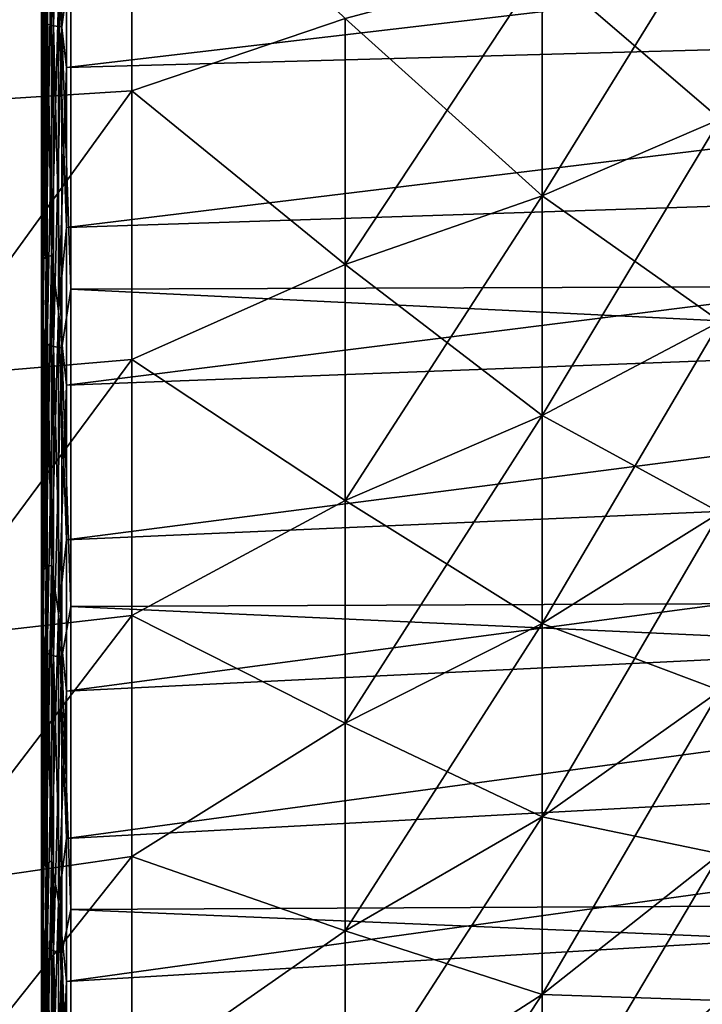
# Model space of a CAD drawing. Header units: millimetres. Extents: x -128 to 173, y -40 to 30.
# Tile 325 of 353: x 130.15 to 134.86, y -12.15 to -5.36. Entities that reach past the tile are written whole.
import ezdxf

# ---------------------------------------------------------------- set-up
doc = ezdxf.new("R2010")
doc.units = ezdxf.units.MM
doc.header["$LTSCALE"] = 56.728605
for name, color, linetype in [('253', 7, 'CONTINUOUS'), ('254', 7, 'CONTINUOUS'), ('256', 7, 'CONTINUOUS'), ('258', 7, 'CONTINUOUS'), ('273', 7, 'CONTINUOUS'), ('35', 7, 'CONTINUOUS'), ('37', 7, 'CONTINUOUS')]:
    doc.layers.add(name, color=color, linetype=linetype)

msp = doc.modelspace()

# ---------------------------------------------------------------- linework, layer by layer
at = {"layer": '253', "color": 7, "linetype": 'CONTINUOUS'}
for points in [[(130.3, -7.0424, -21.4686), (130.3, -4.8189, -22.0743), (130.3, -7.1571, -21.6457), (130.3, -7.0424, -21.4686)], [(130.3, -7.1571, -21.6457), (130.3, -4.8189, -22.0743), (130.3, -4.9122, -22.2628), (130.3, -7.1571, -21.6457)], [(130.3, -4.8191, 22.0742), (130.3, -7.0426, 21.4685), (130.3, -7.1565, 21.6459), (130.3, -4.8191, 22.0742)], [(130.3, -4.9115, 22.2629), (130.3, -4.8191, 22.0742), (130.3, -7.1565, 21.6459), (130.3, -4.9115, 22.2629)], [(130.3, -9.1927, -20.6395), (130.3, -7.0424, -21.4686), (130.3, -9.3275, -20.8028), (130.3, -9.1927, -20.6395)], [(130.3, -9.3275, -20.8028), (130.3, -7.0424, -21.4686), (130.3, -7.1571, -21.6457), (130.3, -9.3275, -20.8028)], [(130.3, -7.0426, 21.4685), (130.3, -9.1929, 20.6394), (130.3, -9.3269, 20.8031), (130.3, -7.0426, 21.4685)], [(130.3, -7.1565, 21.6459), (130.3, -7.0426, 21.4685), (130.3, -9.3269, 20.8031), (130.3, -7.1565, 21.6459)], [(130.3, -11.2473, -19.5957), (130.3, -9.1927, -20.6395), (130.3, -11.4006, -19.743), (130.3, -11.2473, -19.5957)], [(130.3, -11.4006, -19.743), (130.3, -9.1927, -20.6395), (130.3, -9.3275, -20.8028), (130.3, -11.4006, -19.743)], [(130.3, -9.1929, 20.6394), (130.3, -11.2475, 19.5956), (130.3, -11.3999, 19.7434), (130.3, -9.1929, 20.6394)], [(130.3, -9.3269, 20.8031), (130.3, -9.1929, 20.6394), (130.3, -11.3999, 19.7434), (130.3, -9.3269, 20.8031)], [(130.3, -13.1849, -18.3481), (130.3, -11.2473, -19.5957), (130.3, -13.3547, -18.4773), (130.3, -13.1849, -18.3481)], [(130.3, -13.3547, -18.4773), (130.3, -11.2473, -19.5957), (130.3, -11.4006, -19.743), (130.3, -13.3547, -18.4773)], [(130.3, -11.2475, 19.5956), (130.3, -13.1851, 18.348), (130.3, -13.3541, 18.4778), (130.3, -11.2475, 19.5956)], [(130.3, -11.3999, 19.7434), (130.3, -11.2475, 19.5956), (130.3, -13.3541, 18.4778), (130.3, -11.3999, 19.7434)]]:
    msp.add_3dface(points, dxfattribs=at)
at = {"layer": '254', "color": 7, "linetype": 'CONTINUOUS'}
for points in [[(171.8356, -4.8521, -22.1114), (171.8356, -7.0805, -21.5017), (130.5017, -4.9554, -22.458), (171.8356, -4.8521, -22.1114)], [(171.8356, -7.0805, 21.5017), (171.8356, -4.8521, 22.1114), (130.5017, -4.9554, 22.458), (171.8356, -7.0805, 21.5017)], [(130.5017, -4.9554, -22.458), (171.8356, -7.0805, -21.5017), (130.5017, -7.2201, -21.8355), (130.5017, -4.9554, -22.458)], [(130.5017, -7.2201, 21.8355), (171.8356, -7.0805, 21.5017), (130.5017, -4.9554, 22.458), (130.5017, -7.2201, 21.8355)], [(171.8356, -7.0805, -21.5017), (171.8356, -9.2352, -20.668), (130.5017, -7.2201, -21.8355), (171.8356, -7.0805, -21.5017)], [(171.8356, -9.2352, 20.668), (171.8356, -7.0805, 21.5017), (130.5017, -7.2201, 21.8355), (171.8356, -9.2352, 20.668)], [(130.5017, -7.2201, -21.8355), (171.8356, -9.2352, -20.668), (130.5017, -9.4095, -20.9853), (130.5017, -7.2201, -21.8355)], [(130.5017, -9.4095, 20.9853), (171.8356, -9.2352, 20.668), (130.5017, -7.2201, 21.8355), (130.5017, -9.4095, 20.9853)], [(171.8356, -9.2352, -20.668), (171.8356, -11.2938, -19.6191), (130.5017, -9.4095, -20.9853), (171.8356, -9.2352, -20.668)], [(171.8356, -11.2938, 19.6191), (171.8356, -9.2352, 20.668), (130.5017, -9.4095, 20.9853), (171.8356, -11.2938, 19.6191)], [(130.5017, -9.4095, -20.9853), (171.8356, -11.2938, -19.6191), (130.5017, -11.5007, -19.9161), (130.5017, -9.4095, -20.9853)], [(130.5017, -11.5007, 19.9161), (171.8356, -11.2938, 19.6191), (130.5017, -9.4095, 20.9853), (130.5017, -11.5007, 19.9161)], [(171.8356, -11.2938, -19.6191), (171.8356, -13.2346, -18.3658), (130.5017, -11.5007, -19.9161), (171.8356, -11.2938, -19.6191)], [(171.8356, -13.2346, 18.3658), (171.8356, -11.2938, 19.6191), (130.5017, -11.5007, 19.9161), (171.8356, -13.2346, 18.3658)], [(130.5017, -11.5007, -19.9161), (171.8356, -13.2346, -18.3658), (130.5017, -13.472, -18.6393), (130.5017, -11.5007, -19.9161)], [(130.5017, -13.472, 18.6393), (171.8356, -13.2346, 18.3658), (130.5017, -11.5007, 19.9161), (130.5017, -13.472, 18.6393)]]:
    msp.add_3dface(points, dxfattribs=at)
at = {"layer": '256', "color": 7, "linetype": 'CONTINUOUS'}
for points in [[(142.1846, -5.3708, -20.0429), (142.1846, -4.314, -20.2966), (130.4722, -5.6914, -21.6609), (142.1846, -5.3708, -20.0429)], [(130.4722, -5.6914, -21.6609), (142.1846, -4.314, -20.2966), (130.4722, -4.5712, -21.9246), (130.4722, -5.6914, -21.6609)], [(142.1846, -4.314, 20.2966), (142.1846, -5.3708, 20.0429), (130.4722, -5.6914, 21.6609), (142.1846, -4.314, 20.2966)], [(130.4722, -4.5712, 21.9246), (142.1846, -4.314, 20.2966), (130.4722, -5.6914, 21.6609), (130.4722, -4.5712, 21.9246)], [(142.1846, -6.4119, -19.7345), (142.1846, -5.3708, -20.0429), (130.4722, -6.7965, -21.3399), (142.1846, -6.4119, -19.7345)], [(130.4722, -6.7965, -21.3399), (142.1846, -5.3708, -20.0429), (130.4722, -5.6914, -21.6609), (130.4722, -6.7965, -21.3399)], [(142.1846, -5.3708, 20.0429), (142.1846, -6.4119, 19.7345), (130.4722, -6.7965, 21.3399), (142.1846, -5.3708, 20.0429)], [(130.4722, -5.6914, 21.6609), (142.1846, -5.3708, 20.0429), (130.4722, -6.7965, 21.3399), (130.4722, -5.6914, 21.6609)], [(142.1846, -7.4361, -19.3718), (142.1846, -6.4119, -19.7345), (130.4722, -7.8836, -20.9626), (142.1846, -7.4361, -19.3718)], [(130.4722, -7.8836, -20.9626), (142.1846, -6.4119, -19.7345), (130.4722, -6.7965, -21.3399), (130.4722, -7.8836, -20.9626)], [(142.1846, -6.4119, 19.7345), (142.1846, -7.4361, 19.3718), (130.4722, -7.8836, 20.9626), (142.1846, -6.4119, 19.7345)], [(130.4722, -6.7965, 21.3399), (142.1846, -6.4119, 19.7345), (130.4722, -7.8836, 20.9626), (130.4722, -6.7965, 21.3399)], [(142.1846, -8.4401, -18.9559), (142.1846, -7.4361, -19.3718), (130.4722, -8.95, -20.53), (142.1846, -8.4401, -18.9559)], [(130.4722, -8.95, -20.53), (142.1846, -7.4361, -19.3718), (130.4722, -7.8836, -20.9626), (130.4722, -8.95, -20.53)], [(142.1846, -7.4361, 19.3718), (142.1846, -8.4401, 18.9559), (130.4722, -8.95, 20.53), (142.1846, -7.4361, 19.3718)], [(130.4722, -7.8836, 20.9626), (142.1846, -7.4361, 19.3718), (130.4722, -8.95, 20.53), (130.4722, -7.8836, 20.9626)], [(142.1846, -9.4201, -18.4885), (142.1846, -8.4401, -18.9559), (130.4722, -9.9927, -20.0432), (142.1846, -9.4201, -18.4885)], [(130.4722, -9.9927, -20.0432), (142.1846, -8.4401, -18.9559), (130.4722, -8.95, -20.53), (130.4722, -9.9927, -20.0432)], [(142.1846, -8.4401, 18.9559), (142.1846, -9.4201, 18.4885), (130.4722, -9.9927, 20.0432), (142.1846, -8.4401, 18.9559)], [(130.4722, -8.95, 20.53), (142.1846, -8.4401, 18.9559), (130.4722, -9.9927, 20.0432), (130.4722, -8.95, 20.53)], [(142.1846, -10.375, -17.97), (142.1846, -9.4201, -18.4885), (130.4722, -11.0091, -19.5035), (142.1846, -10.375, -17.97)], [(130.4722, -11.0091, -19.5035), (142.1846, -9.4201, -18.4885), (130.4722, -9.9927, -20.0432), (130.4722, -11.0091, -19.5035)], [(142.1846, -9.4201, 18.4885), (142.1846, -10.375, 17.97), (130.4722, -11.0091, 19.5035), (142.1846, -9.4201, 18.4885)], [(130.4722, -9.9927, 20.0432), (142.1846, -9.4201, 18.4885), (130.4722, -11.0091, 19.5035), (130.4722, -9.9927, 20.0432)], [(142.1846, -11.3015, -17.4023), (142.1846, -10.375, -17.97), (130.4722, -11.9963, -18.9122), (142.1846, -11.3015, -17.4023)], [(130.4722, -11.9963, -18.9122), (142.1846, -10.375, -17.97), (130.4722, -11.0091, -19.5035), (130.4722, -11.9963, -18.9122)], [(142.1846, -10.375, 17.97), (142.1846, -11.3015, 17.4023), (130.4722, -11.9963, 18.9122), (142.1846, -10.375, 17.97)], [(130.4722, -11.0091, 19.5035), (142.1846, -10.375, 17.97), (130.4722, -11.9963, 18.9122), (130.4722, -11.0091, 19.5035)], [(142.1846, -12.1963, -16.7873), (142.1846, -11.3015, -17.4023), (130.4722, -12.9519, -18.2711), (142.1846, -12.1963, -16.7873)], [(130.4722, -12.9519, -18.2711), (142.1846, -11.3015, -17.4023), (130.4722, -11.9963, -18.9122), (130.4722, -12.9519, -18.2711)], [(142.1846, -11.3015, 17.4023), (142.1846, -12.1963, 16.7873), (130.4722, -12.9519, 18.2711), (142.1846, -11.3015, 17.4023)], [(130.4722, -11.9963, 18.9122), (142.1846, -11.3015, 17.4023), (130.4722, -12.9519, 18.2711), (130.4722, -11.9963, 18.9122)]]:
    msp.add_3dface(points, dxfattribs=at)
at = {"layer": '258', "color": 7, "linetype": 'CONTINUOUS'}
for points in [[(130.3, -4.9122, -22.2628), (130.3098, -3.1252, -22.6456), (130.3098, -5.3807, -22.2179), (130.3, -4.9122, -22.2628)], [(130.3, -4.9115, 22.2629), (130.3098, -5.3807, 22.2179), (130.3098, -3.1252, 22.6456), (130.3, -4.9115, 22.2629)], [(130.3098, -5.3807, 22.2179), (130.3385, -3.1329, 22.7011), (130.3098, -3.1252, 22.6456), (130.3098, -5.3807, 22.2179)], [(130.3385, -3.1329, -22.7011), (130.3385, -5.3939, -22.2724), (130.3098, -3.1252, -22.6456), (130.3385, -3.1329, -22.7011)], [(130.3098, -3.1252, -22.6456), (130.3385, -5.3939, -22.2724), (130.3098, -5.3807, -22.2179), (130.3098, -3.1252, -22.6456)], [(130.3385, -5.3939, 22.2724), (130.3385, -3.1329, 22.7011), (130.3098, -5.3807, 22.2179), (130.3385, -5.3939, 22.2724)], [(130.3385, -5.3939, 22.2724), (130.3832, -3.1389, 22.7451), (130.3385, -3.1329, 22.7011), (130.3385, -5.3939, 22.2724)], [(130.3832, -3.1389, -22.7451), (130.3832, -5.4044, -22.3155), (130.3385, -3.1329, -22.7011), (130.3832, -3.1389, -22.7451)], [(130.3385, -3.1329, -22.7011), (130.3832, -5.4044, -22.3155), (130.3385, -5.3939, -22.2724), (130.3385, -3.1329, -22.7011)], [(130.3832, -5.4044, 22.3155), (130.3832, -3.1389, 22.7451), (130.3385, -5.3939, 22.2724), (130.3832, -5.4044, 22.3155)], [(130.3832, -5.4044, 22.3155), (130.4395, -3.1428, 22.773), (130.3832, -3.1389, 22.7451), (130.3832, -5.4044, 22.3155)], [(130.4395, -3.1428, -22.773), (130.4395, -5.411, -22.343), (130.3832, -3.1389, -22.7451), (130.4395, -3.1428, -22.773)], [(130.3832, -3.1389, -22.7451), (130.4395, -5.411, -22.343), (130.3832, -5.4044, -22.3155), (130.3832, -3.1389, -22.7451)], [(130.4395, -5.411, 22.343), (130.4395, -3.1428, 22.773), (130.3832, -5.4044, 22.3155), (130.4395, -5.411, 22.343)], [(130.4395, -5.411, 22.343), (130.5017, -4.9554, 22.458), (130.4395, -3.1428, 22.773), (130.4395, -5.411, 22.343)], [(130.4395, -3.1428, -22.773), (130.5017, -4.9554, -22.458), (130.4395, -5.411, -22.343), (130.4395, -3.1428, -22.773)], [(130.3, -4.9115, 22.2629), (130.3, -7.1565, 21.6459), (130.3098, -5.3807, 22.2179), (130.3, -4.9115, 22.2629)], [(130.3, -7.1571, -21.6457), (130.3, -4.9122, -22.2628), (130.3098, -5.3807, -22.2179), (130.3, -7.1571, -21.6457)], [(130.5017, -7.2201, 21.8355), (130.5017, -4.9554, 22.458), (130.4395, -5.411, 22.343), (130.5017, -7.2201, 21.8355)], [(130.5017, -4.9554, -22.458), (130.5017, -7.2201, -21.8355), (130.4395, -5.411, -22.343), (130.5017, -4.9554, -22.458)], [(130.3, -7.1571, -21.6457), (130.3098, -5.3807, -22.2179), (130.3098, -7.582, -21.5662), (130.3, -7.1571, -21.6457)], [(130.3, -7.1565, 21.6459), (130.3098, -7.582, 21.5662), (130.3098, -5.3807, 22.2179), (130.3, -7.1565, 21.6459)], [(130.3098, -7.582, 21.5662), (130.3385, -5.3939, 22.2724), (130.3098, -5.3807, 22.2179), (130.3098, -7.582, 21.5662)], [(130.3385, -5.3939, -22.2724), (130.3385, -7.6006, -21.6191), (130.3098, -5.3807, -22.2179), (130.3385, -5.3939, -22.2724)], [(130.3098, -5.3807, -22.2179), (130.3385, -7.6006, -21.6191), (130.3098, -7.582, -21.5662), (130.3098, -5.3807, -22.2179)], [(130.3385, -7.6006, 21.6191), (130.3385, -5.3939, 22.2724), (130.3098, -7.582, 21.5662), (130.3385, -7.6006, 21.6191)], [(130.3385, -7.6006, 21.6191), (130.3832, -5.4044, 22.3155), (130.3385, -5.3939, 22.2724), (130.3385, -7.6006, 21.6191)], [(130.3832, -5.4044, -22.3155), (130.3832, -7.6153, -21.661), (130.3385, -5.3939, -22.2724), (130.3832, -5.4044, -22.3155)], [(130.3385, -5.3939, -22.2724), (130.3832, -7.6153, -21.661), (130.3385, -7.6006, -21.6191), (130.3385, -5.3939, -22.2724)], [(130.3832, -7.6153, 21.661), (130.3832, -5.4044, 22.3155), (130.3385, -7.6006, 21.6191), (130.3832, -7.6153, 21.661)], [(130.3832, -7.6153, 21.661), (130.4395, -5.411, 22.343), (130.3832, -5.4044, 22.3155), (130.3832, -7.6153, 21.661)], [(130.4395, -5.411, -22.343), (130.4395, -7.6247, -21.6876), (130.3832, -5.4044, -22.3155), (130.4395, -5.411, -22.343)], [(130.3832, -5.4044, -22.3155), (130.4395, -7.6247, -21.6876), (130.3832, -7.6153, -21.661), (130.3832, -5.4044, -22.3155)], [(130.4395, -7.6247, 21.6876), (130.4395, -5.411, 22.343), (130.3832, -7.6153, 21.661), (130.4395, -7.6247, 21.6876)], [(130.4395, -7.6247, 21.6876), (130.5017, -7.2201, 21.8355), (130.4395, -5.411, 22.343), (130.4395, -7.6247, 21.6876)], [(130.4395, -5.411, -22.343), (130.5017, -7.2201, -21.8355), (130.4395, -7.6247, -21.6876), (130.4395, -5.411, -22.343)], [(130.3, -7.1565, 21.6459), (130.3, -9.3269, 20.8031), (130.3098, -7.582, 21.5662), (130.3, -7.1565, 21.6459)], [(130.3, -9.3275, -20.8028), (130.3, -7.1571, -21.6457), (130.3098, -7.582, -21.5662), (130.3, -9.3275, -20.8028)], [(130.5017, -9.4095, 20.9853), (130.5017, -7.2201, 21.8355), (130.4395, -7.6247, 21.6876), (130.5017, -9.4095, 20.9853)], [(130.5017, -7.2201, -21.8355), (130.5017, -9.4095, -20.9853), (130.4395, -7.6247, -21.6876), (130.5017, -7.2201, -21.8355)], [(130.3, -9.3275, -20.8028), (130.3098, -7.582, -21.5662), (130.3098, -9.7068, -20.697), (130.3, -9.3275, -20.8028)], [(130.3, -9.3269, 20.8031), (130.3098, -9.7068, 20.697), (130.3098, -7.582, 21.5662), (130.3, -9.3269, 20.8031)], [(130.3098, -9.7068, 20.697), (130.3385, -7.6006, 21.6191), (130.3098, -7.582, 21.5662), (130.3098, -9.7068, 20.697)], [(130.3385, -7.6006, -21.6191), (130.3385, -9.7306, -20.7478), (130.3098, -7.582, -21.5662), (130.3385, -7.6006, -21.6191)], [(130.3098, -7.582, -21.5662), (130.3385, -9.7306, -20.7478), (130.3098, -9.7068, -20.697), (130.3098, -7.582, -21.5662)], [(130.3385, -9.7306, 20.7478), (130.3385, -7.6006, 21.6191), (130.3098, -9.7068, 20.697), (130.3385, -9.7306, 20.7478)], [(130.3385, -9.7306, 20.7478), (130.3832, -7.6153, 21.661), (130.3385, -7.6006, 21.6191), (130.3385, -9.7306, 20.7478)], [(130.3832, -7.6153, -21.661), (130.3832, -9.7495, -20.7879), (130.3385, -7.6006, -21.6191), (130.3832, -7.6153, -21.661)], [(130.3385, -7.6006, -21.6191), (130.3832, -9.7495, -20.7879), (130.3385, -9.7306, -20.7478), (130.3385, -7.6006, -21.6191)], [(130.3832, -9.7495, 20.7879), (130.3832, -7.6153, 21.661), (130.3385, -9.7306, 20.7478), (130.3832, -9.7495, 20.7879)], [(130.3832, -9.7495, 20.7879), (130.4395, -7.6247, 21.6876), (130.3832, -7.6153, 21.661), (130.3832, -9.7495, 20.7879)], [(130.4395, -7.6247, -21.6876), (130.4395, -9.7615, -20.8135), (130.3832, -7.6153, -21.661), (130.4395, -7.6247, -21.6876)], [(130.3832, -7.6153, -21.661), (130.4395, -9.7615, -20.8135), (130.3832, -9.7495, -20.7879), (130.3832, -7.6153, -21.661)], [(130.4395, -9.7615, 20.8135), (130.4395, -7.6247, 21.6876), (130.3832, -9.7495, 20.7879), (130.4395, -9.7615, 20.8135)], [(130.4395, -9.7615, 20.8135), (130.5017, -9.4095, 20.9853), (130.4395, -7.6247, 21.6876), (130.4395, -9.7615, 20.8135)], [(130.4395, -7.6247, -21.6876), (130.5017, -9.4095, -20.9853), (130.4395, -9.7615, -20.8135), (130.4395, -7.6247, -21.6876)], [(130.3, -9.3269, 20.8031), (130.3, -11.3999, 19.7434), (130.3098, -9.7068, 20.697), (130.3, -9.3269, 20.8031)], [(130.3, -11.4006, -19.743), (130.3, -9.3275, -20.8028), (130.3098, -9.7068, -20.697), (130.3, -11.4006, -19.743)], [(130.5017, -11.5007, 19.9161), (130.5017, -9.4095, 20.9853), (130.4395, -9.7615, 20.8135), (130.5017, -11.5007, 19.9161)], [(130.5017, -9.4095, -20.9853), (130.5017, -11.5007, -19.9161), (130.4395, -9.7615, -20.8135), (130.5017, -9.4095, -20.9853)], [(130.3, -11.4006, -19.743), (130.3098, -9.7068, -20.697), (130.3098, -11.7337, -19.6191), (130.3, -11.4006, -19.743)], [(130.3, -11.3999, 19.7434), (130.3098, -11.7337, 19.6191), (130.3098, -9.7068, 20.697), (130.3, -11.3999, 19.7434)], [(130.3098, -11.7337, 19.6191), (130.3385, -9.7306, 20.7478), (130.3098, -9.7068, 20.697), (130.3098, -11.7337, 19.6191)], [(130.3385, -9.7306, -20.7478), (130.3385, -11.7625, -19.6672), (130.3098, -9.7068, -20.697), (130.3385, -9.7306, -20.7478)], [(130.3098, -9.7068, -20.697), (130.3385, -11.7625, -19.6672), (130.3098, -11.7337, -19.6191), (130.3098, -9.7068, -20.697)], [(130.3385, -11.7625, 19.6672), (130.3385, -9.7306, 20.7478), (130.3098, -11.7337, 19.6191), (130.3385, -11.7625, 19.6672)], [(130.3385, -11.7625, 19.6672), (130.3832, -9.7495, 20.7879), (130.3385, -9.7306, 20.7478), (130.3385, -11.7625, 19.6672)], [(130.3832, -9.7495, -20.7879), (130.3832, -11.7853, -19.7053), (130.3385, -9.7306, -20.7478), (130.3832, -9.7495, -20.7879)], [(130.3385, -9.7306, -20.7478), (130.3832, -11.7853, -19.7053), (130.3385, -11.7625, -19.6672), (130.3385, -9.7306, -20.7478)], [(130.3832, -11.7853, 19.7053), (130.3832, -9.7495, 20.7879), (130.3385, -11.7625, 19.6672), (130.3832, -11.7853, 19.7053)], [(130.3832, -11.7853, 19.7053), (130.4395, -9.7615, 20.8135), (130.3832, -9.7495, 20.7879), (130.3832, -11.7853, 19.7053)], [(130.4395, -9.7615, -20.8135), (130.4395, -11.7998, -19.7295), (130.3832, -9.7495, -20.7879), (130.4395, -9.7615, -20.8135)], [(130.3832, -9.7495, -20.7879), (130.4395, -11.7998, -19.7295), (130.3832, -11.7853, -19.7053), (130.3832, -9.7495, -20.7879)], [(130.4395, -11.7998, 19.7295), (130.4395, -9.7615, 20.8135), (130.3832, -11.7853, 19.7053), (130.4395, -11.7998, 19.7295)], [(130.4395, -11.7998, 19.7295), (130.5017, -11.5007, 19.9161), (130.4395, -9.7615, 20.8135), (130.4395, -11.7998, 19.7295)], [(130.4395, -9.7615, -20.8135), (130.5017, -11.5007, -19.9161), (130.4395, -11.7998, -19.7295), (130.4395, -9.7615, -20.8135)], [(130.3, -11.3999, 19.7434), (130.3, -13.3541, 18.4778), (130.3098, -11.7337, 19.6191), (130.3, -11.3999, 19.7434)], [(130.3, -13.3547, -18.4773), (130.3, -11.4006, -19.743), (130.3098, -11.7337, -19.6191), (130.3, -13.3547, -18.4773)], [(130.5017, -13.472, 18.6393), (130.5017, -11.5007, 19.9161), (130.4395, -11.7998, 19.7295), (130.5017, -13.472, 18.6393)], [(130.5017, -11.5007, -19.9161), (130.5017, -13.472, -18.6393), (130.4395, -11.7998, -19.7295), (130.5017, -11.5007, -19.9161)], [(130.3, -13.3547, -18.4773), (130.3098, -11.7337, -19.6191), (130.3098, -13.6423, -18.3433), (130.3, -13.3547, -18.4773)], [(130.3, -13.3541, 18.4778), (130.3098, -13.6423, 18.3433), (130.3098, -11.7337, 19.6191), (130.3, -13.3541, 18.4778)], [(130.3098, -13.6423, 18.3433), (130.3385, -11.7625, 19.6672), (130.3098, -11.7337, 19.6191), (130.3098, -13.6423, 18.3433)], [(130.3385, -11.7625, -19.6672), (130.3385, -13.6758, -18.3883), (130.3098, -11.7337, -19.6191), (130.3385, -11.7625, -19.6672)], [(130.3098, -11.7337, -19.6191), (130.3385, -13.6758, -18.3883), (130.3098, -13.6423, -18.3433), (130.3098, -11.7337, -19.6191)], [(130.3385, -13.6758, 18.3883), (130.3385, -11.7625, 19.6672), (130.3098, -13.6423, 18.3433), (130.3385, -13.6758, 18.3883)], [(130.3385, -13.6758, 18.3883), (130.3832, -11.7853, 19.7053), (130.3385, -11.7625, 19.6672), (130.3385, -13.6758, 18.3883)], [(130.3832, -11.7853, -19.7053), (130.3832, -13.7023, -18.4239), (130.3385, -11.7625, -19.6672), (130.3832, -11.7853, -19.7053)], [(130.3385, -11.7625, -19.6672), (130.3832, -13.7023, -18.4239), (130.3385, -13.6758, -18.3883), (130.3385, -11.7625, -19.6672)], [(130.3832, -13.7023, 18.4239), (130.3832, -11.7853, 19.7053), (130.3385, -13.6758, 18.3883), (130.3832, -13.7023, 18.4239)], [(130.3832, -13.7023, 18.4239), (130.4395, -11.7998, 19.7295), (130.3832, -11.7853, 19.7053), (130.3832, -13.7023, 18.4239)], [(130.4395, -11.7998, -19.7295), (130.4395, -13.7191, -18.4465), (130.3832, -11.7853, -19.7053), (130.4395, -11.7998, -19.7295)], [(130.3832, -11.7853, -19.7053), (130.4395, -13.7191, -18.4465), (130.3832, -13.7023, -18.4239), (130.3832, -11.7853, -19.7053)], [(130.4395, -13.7191, 18.4465), (130.4395, -11.7998, 19.7295), (130.3832, -13.7023, 18.4239), (130.4395, -13.7191, 18.4465)], [(130.4395, -13.7191, 18.4465), (130.5017, -13.472, 18.6393), (130.4395, -11.7998, 19.7295), (130.4395, -13.7191, 18.4465)], [(130.4395, -11.7998, -19.7295), (130.5017, -13.472, -18.6393), (130.4395, -13.7191, -18.4465), (130.4395, -11.7998, -19.7295)]]:
    msp.add_3dface(points, dxfattribs=at)
at = {"layer": '273', "color": 7, "linetype": 'CONTINUOUS'}
for points in [[(130.4722, -4.5712, 21.9246), (130.4722, -5.6914, 21.6609), (130.4175, -5.2186, 21.7959), (130.4722, -4.5712, 21.9246)], [(130.4722, -5.6914, -21.6609), (130.4722, -4.5712, -21.9246), (130.4175, -5.2186, -21.7959), (130.4722, -5.6914, -21.6609)], [(130.3, -4.8191, 22.0742), (130.3081, -4.7995, 22.0207), (130.3081, -7.0173, 21.4174), (130.3, -4.8191, 22.0742)], [(130.3, -4.8189, -22.0743), (130.3081, -7.0173, -21.4174), (130.3081, -4.7995, -22.0207), (130.3, -4.8189, -22.0743)], [(130.3, -4.8189, -22.0743), (130.3, -7.0424, -21.4686), (130.3081, -7.0173, -21.4174), (130.3, -4.8189, -22.0743)], [(130.3, -7.0426, 21.4685), (130.3, -4.8191, 22.0742), (130.3081, -7.0173, 21.4174), (130.3, -7.0426, 21.4685)], [(130.3319, -7.0011, -21.368), (130.3319, -4.7885, -21.97), (130.3081, -7.0173, -21.4174), (130.3319, -7.0011, -21.368)], [(130.3081, -7.0173, -21.4174), (130.3319, -4.7885, -21.97), (130.3081, -4.7995, -22.0207), (130.3081, -7.0173, -21.4174)], [(130.3319, -4.7885, 21.97), (130.3319, -7.0011, 21.368), (130.3081, -4.7995, 22.0207), (130.3319, -4.7885, 21.97)], [(130.3081, -4.7995, 22.0207), (130.3319, -7.0011, 21.368), (130.3081, -7.0173, 21.4174), (130.3081, -4.7995, 22.0207)], [(130.3694, -6.9877, -21.3271), (130.3694, -4.7793, -21.9279), (130.3319, -7.0011, -21.368), (130.3694, -6.9877, -21.3271)], [(130.3319, -7.0011, -21.368), (130.3694, -4.7793, -21.9279), (130.3319, -4.7885, -21.97), (130.3319, -7.0011, -21.368)], [(130.3694, -4.7793, 21.9279), (130.3694, -6.9877, 21.3271), (130.3319, -4.7885, 21.97), (130.3694, -4.7793, 21.9279)], [(130.3319, -4.7885, 21.97), (130.3694, -6.9877, 21.3271), (130.3319, -7.0011, 21.368), (130.3319, -4.7885, 21.97)], [(130.3694, -6.9877, -21.3271), (130.4175, -5.2186, -21.7959), (130.3694, -4.7793, -21.9279), (130.3694, -6.9877, -21.3271)], [(130.3694, -4.7793, 21.9279), (130.4175, -5.2186, 21.7959), (130.3694, -6.9877, 21.3271), (130.3694, -4.7793, 21.9279)], [(130.4175, -7.3753, -21.1636), (130.4175, -5.2186, -21.7959), (130.3694, -6.9877, -21.3271), (130.4175, -7.3753, -21.1636)], [(130.4175, -5.2186, 21.7959), (130.4175, -7.3753, 21.1636), (130.3694, -6.9877, 21.3271), (130.4175, -5.2186, 21.7959)], [(130.4722, -5.6914, 21.6609), (130.4722, -6.7965, 21.3399), (130.4175, -5.2186, 21.7959), (130.4722, -5.6914, 21.6609)], [(130.4175, -5.2186, 21.7959), (130.4722, -6.7965, 21.3399), (130.4175, -7.3753, 21.1636), (130.4175, -5.2186, 21.7959)], [(130.4175, -7.3753, -21.1636), (130.4722, -5.6914, -21.6609), (130.4175, -5.2186, -21.7959), (130.4175, -7.3753, -21.1636)], [(130.4722, -6.7965, -21.3399), (130.4722, -5.6914, -21.6609), (130.4175, -7.3753, -21.1636), (130.4722, -6.7965, -21.3399)], [(130.4722, -6.7965, 21.3399), (130.4722, -7.8836, 20.9626), (130.4175, -7.3753, 21.1636), (130.4722, -6.7965, 21.3399)], [(130.4722, -7.8836, -20.9626), (130.4722, -6.7965, -21.3399), (130.4175, -7.3753, -21.1636), (130.4722, -7.8836, -20.9626)], [(130.3694, -9.1235, -20.5045), (130.3694, -6.9877, -21.3271), (130.3319, -9.141, -20.5439), (130.3694, -9.1235, -20.5045)], [(130.3319, -9.141, -20.5439), (130.3694, -6.9877, -21.3271), (130.3319, -7.0011, -21.368), (130.3319, -9.141, -20.5439)], [(130.3694, -6.9877, 21.3271), (130.3694, -9.1235, 20.5045), (130.3319, -7.0011, 21.368), (130.3694, -6.9877, 21.3271)], [(130.3694, -9.1235, -20.5045), (130.4175, -7.3753, -21.1636), (130.3694, -6.9877, -21.3271), (130.3694, -9.1235, -20.5045)], [(130.3694, -6.9877, 21.3271), (130.4175, -7.3753, 21.1636), (130.3694, -9.1235, 20.5045), (130.3694, -6.9877, 21.3271)], [(130.3, -7.0426, 21.4685), (130.3081, -7.0173, 21.4174), (130.3081, -9.1621, 20.5913), (130.3, -7.0426, 21.4685)], [(130.3, -7.0424, -21.4686), (130.3081, -9.1621, -20.5913), (130.3081, -7.0173, -21.4174), (130.3, -7.0424, -21.4686)], [(130.3, -7.0424, -21.4686), (130.3, -9.1927, -20.6395), (130.3081, -9.1621, -20.5913), (130.3, -7.0424, -21.4686)], [(130.3, -9.1929, 20.6394), (130.3, -7.0426, 21.4685), (130.3081, -9.1621, 20.5913), (130.3, -9.1929, 20.6394)], [(130.3319, -9.141, -20.5439), (130.3319, -7.0011, -21.368), (130.3081, -9.1621, -20.5913), (130.3319, -9.141, -20.5439)], [(130.3081, -9.1621, -20.5913), (130.3319, -7.0011, -21.368), (130.3081, -7.0173, -21.4174), (130.3081, -9.1621, -20.5913)], [(130.3319, -7.0011, 21.368), (130.3319, -9.141, 20.5439), (130.3081, -7.0173, 21.4174), (130.3319, -7.0011, 21.368)], [(130.3081, -7.0173, 21.4174), (130.3319, -9.141, 20.5439), (130.3081, -9.1621, 20.5913), (130.3081, -7.0173, 21.4174)], [(130.3319, -7.0011, 21.368), (130.3694, -9.1235, 20.5045), (130.3319, -9.141, 20.5439), (130.3319, -7.0011, 21.368)], [(130.4175, -9.4578, -20.3186), (130.4175, -7.3753, -21.1636), (130.3694, -9.1235, -20.5045), (130.4175, -9.4578, -20.3186)], [(130.4175, -7.3753, 21.1636), (130.4175, -9.4578, 20.3186), (130.3694, -9.1235, 20.5045), (130.4175, -7.3753, 21.1636)], [(130.4722, -7.8836, 20.9626), (130.4722, -8.95, 20.53), (130.4175, -7.3753, 21.1636), (130.4722, -7.8836, 20.9626)], [(130.4175, -7.3753, 21.1636), (130.4722, -8.95, 20.53), (130.4175, -9.4578, 20.3186), (130.4175, -7.3753, 21.1636)], [(130.4175, -9.4578, -20.3186), (130.4722, -7.8836, -20.9626), (130.4175, -7.3753, -21.1636), (130.4175, -9.4578, -20.3186)], [(130.4722, -8.95, -20.53), (130.4722, -7.8836, -20.9626), (130.4175, -9.4578, -20.3186), (130.4722, -8.95, -20.53)], [(130.4722, -8.95, 20.53), (130.4722, -9.9927, 20.0432), (130.4175, -9.4578, 20.3186), (130.4722, -8.95, 20.53)], [(130.4722, -9.9927, -20.0432), (130.4722, -8.95, -20.53), (130.4175, -9.4578, -20.3186), (130.4722, -9.9927, -20.0432)], [(130.3, -9.1929, 20.6394), (130.3081, -9.1621, 20.5913), (130.3081, -11.2116, 19.5511), (130.3, -9.1929, 20.6394)], [(130.3, -9.1927, -20.6395), (130.3081, -11.2116, -19.5511), (130.3081, -9.1621, -20.5913), (130.3, -9.1927, -20.6395)], [(130.3319, -11.1857, -19.5061), (130.3319, -9.141, -20.5439), (130.3081, -11.2116, -19.5511), (130.3319, -11.1857, -19.5061)], [(130.3081, -11.2116, -19.5511), (130.3319, -9.141, -20.5439), (130.3081, -9.1621, -20.5913), (130.3081, -11.2116, -19.5511)], [(130.3319, -9.141, 20.5439), (130.3319, -11.1857, 19.5061), (130.3081, -9.1621, 20.5913), (130.3319, -9.141, 20.5439)], [(130.3081, -9.1621, 20.5913), (130.3319, -11.1857, 19.5061), (130.3081, -11.2116, 19.5511), (130.3081, -9.1621, 20.5913)], [(130.3694, -11.1643, -19.4687), (130.3694, -9.1235, -20.5045), (130.3319, -11.1857, -19.5061), (130.3694, -11.1643, -19.4687)], [(130.3319, -11.1857, -19.5061), (130.3694, -9.1235, -20.5045), (130.3319, -9.141, -20.5439), (130.3319, -11.1857, -19.5061)], [(130.3694, -9.1235, 20.5045), (130.3694, -11.1643, 19.4687), (130.3319, -9.141, 20.5439), (130.3694, -9.1235, 20.5045)], [(130.3319, -9.141, 20.5439), (130.3694, -11.1643, 19.4687), (130.3319, -11.1857, 19.5061), (130.3319, -9.141, 20.5439)], [(130.3694, -11.1643, -19.4687), (130.4175, -9.4578, -20.3186), (130.3694, -9.1235, -20.5045), (130.3694, -11.1643, -19.4687)], [(130.3694, -9.1235, 20.5045), (130.4175, -9.4578, 20.3186), (130.3694, -11.1643, 19.4687), (130.3694, -9.1235, 20.5045)], [(130.3, -9.1927, -20.6395), (130.3, -11.2473, -19.5957), (130.3081, -11.2116, -19.5511), (130.3, -9.1927, -20.6395)], [(130.3, -11.2475, 19.5956), (130.3, -9.1929, 20.6394), (130.3081, -11.2116, 19.5511), (130.3, -11.2475, 19.5956)], [(130.4175, -11.4452, -19.2692), (130.4175, -9.4578, -20.3186), (130.3694, -11.1643, -19.4687), (130.4175, -11.4452, -19.2692)], [(130.4175, -9.4578, 20.3186), (130.4175, -11.4452, 19.2692), (130.3694, -11.1643, 19.4687), (130.4175, -9.4578, 20.3186)], [(130.4722, -9.9927, 20.0432), (130.4722, -11.0091, 19.5035), (130.4175, -9.4578, 20.3186), (130.4722, -9.9927, 20.0432)], [(130.4175, -9.4578, 20.3186), (130.4722, -11.0091, 19.5035), (130.4175, -11.4452, 19.2692), (130.4175, -9.4578, 20.3186)], [(130.4175, -11.4452, -19.2692), (130.4722, -9.9927, -20.0432), (130.4175, -9.4578, -20.3186), (130.4175, -11.4452, -19.2692)], [(130.4722, -11.0091, -19.5035), (130.4722, -9.9927, -20.0432), (130.4175, -11.4452, -19.2692), (130.4722, -11.0091, -19.5035)], [(130.4722, -11.0091, 19.5035), (130.4722, -11.9963, 18.9122), (130.4175, -11.4452, 19.2692), (130.4722, -11.0091, 19.5035)], [(130.4722, -11.9963, -18.9122), (130.4722, -11.0091, -19.5035), (130.4175, -11.4452, -19.2692), (130.4722, -11.9963, -18.9122)], [(130.3319, -13.1142, -18.2654), (130.3319, -11.1857, -19.5061), (130.3081, -13.1445, -18.3076), (130.3319, -13.1142, -18.2654)], [(130.3081, -13.1445, -18.3076), (130.3319, -11.1857, -19.5061), (130.3081, -11.2116, -19.5511), (130.3081, -13.1445, -18.3076)], [(130.3319, -11.1857, 19.5061), (130.3319, -13.1142, 18.2654), (130.3081, -11.2116, 19.5511), (130.3319, -11.1857, 19.5061)], [(130.3694, -13.0891, -18.2304), (130.3694, -11.1643, -19.4687), (130.3319, -13.1142, -18.2654), (130.3694, -13.0891, -18.2304)], [(130.3319, -13.1142, -18.2654), (130.3694, -11.1643, -19.4687), (130.3319, -11.1857, -19.5061), (130.3319, -13.1142, -18.2654)], [(130.3694, -11.1643, 19.4687), (130.3694, -13.0891, 18.2304), (130.3319, -11.1857, 19.5061), (130.3694, -11.1643, 19.4687)], [(130.3319, -11.1857, 19.5061), (130.3694, -13.0891, 18.2304), (130.3319, -13.1142, 18.2654), (130.3319, -11.1857, 19.5061)], [(130.3694, -13.0891, -18.2304), (130.4175, -11.4452, -19.2692), (130.3694, -11.1643, -19.4687), (130.3694, -13.0891, -18.2304)], [(130.3694, -11.1643, 19.4687), (130.4175, -11.4452, 19.2692), (130.3694, -13.0891, 18.2304), (130.3694, -11.1643, 19.4687)], [(130.3, -11.2475, 19.5956), (130.3081, -11.2116, 19.5511), (130.3081, -13.1445, 18.3076), (130.3, -11.2475, 19.5956)], [(130.3, -11.2473, -19.5957), (130.3081, -13.1445, -18.3076), (130.3081, -11.2116, -19.5511), (130.3, -11.2473, -19.5957)], [(130.3, -11.2473, -19.5957), (130.3, -13.1849, -18.3481), (130.3081, -13.1445, -18.3076), (130.3, -11.2473, -19.5957)], [(130.3, -13.1851, 18.348), (130.3, -11.2475, 19.5956), (130.3081, -13.1445, 18.3076), (130.3, -13.1851, 18.348)], [(130.3081, -11.2116, 19.5511), (130.3319, -13.1142, 18.2654), (130.3081, -13.1445, 18.3076), (130.3081, -11.2116, 19.5511)], [(130.4175, -13.3176, -18.026), (130.4175, -11.4452, -19.2692), (130.3694, -13.0891, -18.2304), (130.4175, -13.3176, -18.026)], [(130.4175, -11.4452, 19.2692), (130.4175, -13.3176, 18.026), (130.3694, -13.0891, 18.2304), (130.4175, -11.4452, 19.2692)], [(130.4722, -11.9963, 18.9122), (130.4722, -12.9519, 18.2711), (130.4175, -11.4452, 19.2692), (130.4722, -11.9963, 18.9122)], [(130.4175, -11.4452, 19.2692), (130.4722, -12.9519, 18.2711), (130.4175, -13.3176, 18.026), (130.4175, -11.4452, 19.2692)], [(130.4175, -13.3176, -18.026), (130.4722, -11.9963, -18.9122), (130.4175, -11.4452, -19.2692), (130.4175, -13.3176, -18.026)], [(130.4722, -12.9519, -18.2711), (130.4722, -11.9963, -18.9122), (130.4175, -13.3176, -18.026), (130.4722, -12.9519, -18.2711)]]:
    msp.add_3dface(points, dxfattribs=at)
at = {"layer": '35', "color": 7, "linetype": 'CONTINUOUS'}
for points in [[(129.4934, -3.9962, 19.4455), (129.4934, -5.9429, 18.9415), (130.9237, -3.9384, 18.5288), (129.4934, -3.9962, 19.4455)], [(130.9237, -3.9384, 18.5288), (129.4934, -5.9429, 18.9415), (130.9237, -5.8534, 18.0156), (130.9237, -3.9384, 18.5288)], [(129.4934, -5.9429, -18.9415), (129.4934, -3.9962, -19.4455), (130.9237, -3.9384, -18.5288), (129.4934, -5.9429, -18.9415)], [(130.9237, -5.8534, -18.0156), (129.4934, -5.9429, -18.9415), (130.9237, -3.9384, -18.5288), (130.9237, -5.8534, -18.0156)], [(129.4934, -5.9429, 18.9415), (129.4934, -7.8287, 18.243), (130.9237, -5.8534, 18.0156), (129.4934, -5.9429, 18.9415)], [(130.9237, -5.8534, 18.0156), (129.4934, -7.8287, 18.243), (130.9237, -7.7048, 17.305), (130.9237, -5.8534, 18.0156)], [(129.4934, -7.8287, -18.243), (129.4934, -5.9429, -18.9415), (130.9237, -5.8534, -18.0156), (129.4934, -7.8287, -18.243)], [(130.9237, -7.7048, -17.305), (129.4934, -7.8287, -18.243), (130.9237, -5.8534, -18.0156), (130.9237, -7.7048, -17.305)], [(129.4934, -7.8287, 18.243), (129.4934, -9.6342, 17.3574), (130.9237, -7.7048, 17.305), (129.4934, -7.8287, 18.243)], [(130.9237, -7.7048, 17.305), (129.4934, -9.6342, 17.3574), (130.9237, -9.4715, 16.4048), (130.9237, -7.7048, 17.305)], [(129.4934, -9.6342, -17.3574), (129.4934, -7.8287, -18.243), (130.9237, -7.7048, -17.305), (129.4934, -9.6342, -17.3574)], [(130.9237, -9.4715, -16.4048), (129.4934, -9.6342, -17.3574), (130.9237, -7.7048, -17.305), (130.9237, -9.4715, -16.4048)], [(129.4934, -9.6342, 17.3574), (129.4934, -11.3407, 16.2937), (130.9237, -9.4715, 16.4048), (129.4934, -9.6342, 17.3574)], [(130.9237, -9.4715, 16.4048), (129.4934, -11.3407, 16.2937), (130.9237, -11.1341, 15.325), (130.9237, -9.4715, 16.4048)], [(129.4934, -11.3407, -16.2937), (129.4934, -9.6342, -17.3574), (130.9237, -9.4715, -16.4048), (129.4934, -11.3407, -16.2937)], [(130.9237, -11.1341, -15.325), (129.4934, -11.3407, -16.2937), (130.9237, -9.4715, -16.4048), (130.9237, -11.1341, -15.325)], [(129.4934, -11.3407, 16.2937), (129.4934, -12.931, 15.0628), (130.9237, -11.1341, 15.325), (129.4934, -11.3407, 16.2937)], [(130.9237, -11.1341, 15.325), (129.4934, -12.931, 15.0628), (130.9237, -12.675, 14.0773), (130.9237, -11.1341, 15.325)], [(129.4934, -12.931, -15.0628), (129.4934, -11.3407, -16.2937), (130.9237, -11.1341, -15.325), (129.4934, -12.931, -15.0628)], [(130.9237, -12.675, -14.0773), (129.4934, -12.931, -15.0628), (130.9237, -11.1341, -15.325), (130.9237, -12.675, -14.0773)]]:
    msp.add_3dface(points, dxfattribs=at)
at = {"layer": '37', "color": 7, "linetype": 'CONTINUOUS'}
for points in [[(130.9237, -3.9384, 18.5288), (130.9237, -5.8534, 18.0156), (132.3947, -5.3531, 17.0615), (130.9237, -3.9384, 18.5288)], [(130.9237, -5.8534, -18.0156), (130.9237, -3.9384, -18.5288), (132.3947, -5.3531, -17.0615), (130.9237, -5.8534, -18.0156)], [(134.9785, -4.5913, -14.6335), (134.9785, -6.0482, -14.0939), (133.7515, -4.9919, -15.9104), (134.9785, -4.5913, -14.6335)], [(134.9785, -6.0482, 14.0939), (134.9785, -4.5913, 14.6335), (133.7515, -6.5759, 15.3238), (134.9785, -6.0482, 14.0939)], [(133.7515, -6.5759, 15.3238), (134.9785, -4.5913, 14.6335), (133.7515, -4.9919, 15.9104), (133.7515, -6.5759, 15.3238)], [(132.3947, -5.3531, 17.0615), (132.3947, -7.0517, 16.4324), (133.7515, -4.9919, 15.9104), (132.3947, -5.3531, 17.0615)], [(132.3947, -7.0517, 16.4324), (133.7515, -6.5759, 15.3238), (133.7515, -4.9919, 15.9104), (132.3947, -7.0517, 16.4324)], [(132.3947, -5.3531, -17.0615), (133.7515, -4.9919, -15.9104), (133.7515, -6.5759, -15.3238), (132.3947, -5.3531, -17.0615)], [(133.7515, -4.9919, -15.9104), (134.9785, -6.0482, -14.0939), (133.7515, -6.5759, -15.3238), (133.7515, -4.9919, -15.9104)], [(132.3947, -5.3531, 17.0615), (130.9237, -5.8534, 18.0156), (132.3947, -7.0517, 16.4324), (132.3947, -5.3531, 17.0615)], [(132.3947, -7.0517, -16.4324), (130.9237, -5.8534, -18.0156), (132.3947, -5.3531, -17.0615), (132.3947, -7.0517, -16.4324)], [(132.3947, -7.0517, -16.4324), (132.3947, -5.3531, -17.0615), (133.7515, -6.5759, -15.3238), (132.3947, -7.0517, -16.4324)], [(130.9237, -5.8534, 18.0156), (130.9237, -7.7048, 17.305), (132.3947, -7.0517, 16.4324), (130.9237, -5.8534, 18.0156)], [(130.9237, -7.7048, -17.305), (130.9237, -5.8534, -18.0156), (132.3947, -7.0517, -16.4324), (130.9237, -7.7048, -17.305)], [(134.9785, -6.0482, -14.0939), (134.9785, -7.443, -13.4097), (133.7515, -6.5759, -15.3238), (134.9785, -6.0482, -14.0939)], [(134.9785, -7.443, 13.4097), (134.9785, -6.0482, 14.0939), (133.7515, -8.0925, 14.5799), (134.9785, -7.443, 13.4097)], [(133.7515, -8.0925, 14.5799), (134.9785, -6.0482, 14.0939), (133.7515, -6.5759, 15.3238), (133.7515, -8.0925, 14.5799)], [(132.3947, -7.0517, 16.4324), (132.3947, -8.678, 15.6347), (133.7515, -6.5759, 15.3238), (132.3947, -7.0517, 16.4324)], [(132.3947, -8.678, 15.6347), (133.7515, -8.0925, 14.5799), (133.7515, -6.5759, 15.3238), (132.3947, -8.678, 15.6347)], [(132.3947, -7.0517, -16.4324), (133.7515, -6.5759, -15.3238), (133.7515, -8.0925, -14.5799), (132.3947, -7.0517, -16.4324)], [(133.7515, -6.5759, -15.3238), (134.9785, -7.443, -13.4097), (133.7515, -8.0925, -14.5799), (133.7515, -6.5759, -15.3238)], [(132.3947, -7.0517, 16.4324), (130.9237, -7.7048, 17.305), (132.3947, -8.678, 15.6347), (132.3947, -7.0517, 16.4324)], [(132.3947, -8.678, -15.6347), (130.9237, -7.7048, -17.305), (132.3947, -7.0517, -16.4324), (132.3947, -8.678, -15.6347)], [(132.3947, -8.678, -15.6347), (132.3947, -7.0517, -16.4324), (133.7515, -8.0925, -14.5799), (132.3947, -8.678, -15.6347)], [(134.9785, -7.443, -13.4097), (134.9785, -8.7615, -12.5879), (133.7515, -8.0925, -14.5799), (134.9785, -7.443, -13.4097)], [(134.9785, -8.7615, 12.5879), (134.9785, -7.443, 13.4097), (133.7515, -9.526, 13.6863), (134.9785, -8.7615, 12.5879)], [(133.7515, -9.526, 13.6863), (134.9785, -7.443, 13.4097), (133.7515, -8.0925, 14.5799), (133.7515, -9.526, 13.6863)], [(130.9237, -7.7048, 17.305), (130.9237, -9.4715, 16.4048), (132.3947, -8.678, 15.6347), (130.9237, -7.7048, 17.305)], [(130.9237, -9.4715, -16.4048), (130.9237, -7.7048, -17.305), (132.3947, -8.678, -15.6347), (130.9237, -9.4715, -16.4048)], [(132.3947, -8.678, 15.6347), (132.3947, -10.2152, 14.6766), (133.7515, -8.0925, 14.5799), (132.3947, -8.678, 15.6347)], [(132.3947, -10.2152, 14.6766), (133.7515, -9.526, 13.6863), (133.7515, -8.0925, 14.5799), (132.3947, -10.2152, 14.6766)], [(132.3947, -8.678, -15.6347), (133.7515, -8.0925, -14.5799), (133.7515, -9.526, -13.6863), (132.3947, -8.678, -15.6347)], [(133.7515, -8.0925, -14.5799), (134.9785, -8.7615, -12.5879), (133.7515, -9.526, -13.6863), (133.7515, -8.0925, -14.5799)], [(132.3947, -8.678, 15.6347), (130.9237, -9.4715, 16.4048), (132.3947, -10.2152, 14.6766), (132.3947, -8.678, 15.6347)], [(132.3947, -10.2152, -14.6766), (130.9237, -9.4715, -16.4048), (132.3947, -8.678, -15.6347), (132.3947, -10.2152, -14.6766)], [(132.3947, -10.2152, -14.6766), (132.3947, -8.678, -15.6347), (133.7515, -9.526, -13.6863), (132.3947, -10.2152, -14.6766)], [(134.9785, -8.7615, -12.5879), (134.9785, -9.99, -11.637), (133.7515, -9.526, -13.6863), (134.9785, -8.7615, -12.5879)], [(134.9785, -9.99, 11.637), (134.9785, -8.7615, 12.5879), (133.7515, -10.8617, 12.6524), (134.9785, -9.99, 11.637)], [(133.7515, -10.8617, 12.6524), (134.9785, -8.7615, 12.5879), (133.7515, -9.526, 13.6863), (133.7515, -10.8617, 12.6524)], [(130.9237, -9.4715, 16.4048), (130.9237, -11.1341, 15.325), (132.3947, -10.2152, 14.6766), (130.9237, -9.4715, 16.4048)], [(130.9237, -11.1341, -15.325), (130.9237, -9.4715, -16.4048), (132.3947, -10.2152, -14.6766), (130.9237, -11.1341, -15.325)], [(132.3947, -10.2152, 14.6766), (132.3947, -11.6476, 13.5678), (133.7515, -9.526, 13.6863), (132.3947, -10.2152, 14.6766)], [(132.3947, -11.6476, 13.5678), (133.7515, -10.8617, 12.6524), (133.7515, -9.526, 13.6863), (132.3947, -11.6476, 13.5678)], [(132.3947, -10.2152, -14.6766), (133.7515, -9.526, -13.6863), (133.7515, -10.8617, -12.6524), (132.3947, -10.2152, -14.6766)], [(133.7515, -9.526, -13.6863), (134.9785, -9.99, -11.637), (133.7515, -10.8617, -12.6524), (133.7515, -9.526, -13.6863)], [(134.9785, -9.99, -11.637), (134.9785, -11.1161, -10.5666), (133.7515, -10.8617, -12.6524), (134.9785, -9.99, -11.637)], [(134.9785, -11.1161, 10.5666), (134.9785, -9.99, 11.637), (133.7515, -12.086, 11.4886), (134.9785, -11.1161, 10.5666)], [(133.7515, -12.086, 11.4886), (134.9785, -9.99, 11.637), (133.7515, -10.8617, 12.6524), (133.7515, -12.086, 11.4886)], [(132.3947, -10.2152, 14.6766), (130.9237, -11.1341, 15.325), (132.3947, -11.6476, 13.5678), (132.3947, -10.2152, 14.6766)], [(132.3947, -11.6476, -13.5678), (130.9237, -11.1341, -15.325), (132.3947, -10.2152, -14.6766), (132.3947, -11.6476, -13.5678)], [(132.3947, -11.6476, -13.5678), (132.3947, -10.2152, -14.6766), (133.7515, -10.8617, -12.6524), (132.3947, -11.6476, -13.5678)], [(132.3947, -11.6476, 13.5678), (132.3947, -12.9604, 12.3198), (133.7515, -10.8617, 12.6524), (132.3947, -11.6476, 13.5678)], [(132.3947, -12.9604, 12.3198), (133.7515, -12.086, 11.4886), (133.7515, -10.8617, 12.6524), (132.3947, -12.9604, 12.3198)], [(132.3947, -11.6476, -13.5678), (133.7515, -10.8617, -12.6524), (133.7515, -12.086, -11.4886), (132.3947, -11.6476, -13.5678)], [(133.7515, -10.8617, -12.6524), (134.9785, -11.1161, -10.5666), (133.7515, -12.086, -11.4886), (133.7515, -10.8617, -12.6524)], [(130.9237, -11.1341, 15.325), (130.9237, -12.675, 14.0773), (132.3947, -11.6476, 13.5678), (130.9237, -11.1341, 15.325)], [(130.9237, -12.675, -14.0773), (130.9237, -11.1341, -15.325), (132.3947, -11.6476, -13.5678), (130.9237, -12.675, -14.0773)], [(134.9785, -11.1161, -10.5666), (134.9785, -12.128, -9.3878), (133.7515, -12.086, -11.4886), (134.9785, -11.1161, -10.5666)], [(134.9785, -12.128, 9.3878), (134.9785, -11.1161, 10.5666), (133.7515, -13.1863, 10.207), (134.9785, -12.128, 9.3878)], [(133.7515, -13.1863, 10.207), (134.9785, -11.1161, 10.5666), (133.7515, -12.086, 11.4886), (133.7515, -13.1863, 10.207)], [(132.3947, -11.6476, 13.5678), (130.9237, -12.675, 14.0773), (132.3947, -12.9604, 12.3198), (132.3947, -11.6476, 13.5678)], [(132.3947, -12.9604, -12.3198), (130.9237, -12.675, -14.0773), (132.3947, -11.6476, -13.5678), (132.3947, -12.9604, -12.3198)], [(132.3947, -12.9604, -12.3198), (132.3947, -11.6476, -13.5678), (133.7515, -12.086, -11.4886), (132.3947, -12.9604, -12.3198)], [(132.3947, -12.9604, 12.3198), (132.3947, -14.1403, 10.9454), (133.7515, -12.086, 11.4886), (132.3947, -12.9604, 12.3198)], [(132.3947, -14.1403, 10.9454), (133.7515, -13.1863, 10.207), (133.7515, -12.086, 11.4886), (132.3947, -14.1403, 10.9454)], [(132.3947, -12.9604, -12.3198), (133.7515, -12.086, -11.4886), (133.7515, -13.1863, -10.207), (132.3947, -12.9604, -12.3198)], [(133.7515, -12.086, -11.4886), (134.9785, -12.128, -9.3878), (133.7515, -13.1863, -10.207), (133.7515, -12.086, -11.4886)], [(134.9785, -12.128, -9.3878), (134.9785, -13.0155, -8.1127), (133.7515, -13.1863, -10.207), (134.9785, -12.128, -9.3878)], [(134.9785, -13.0155, 8.1127), (134.9785, -12.128, 9.3878), (133.7515, -14.1513, 8.8206), (134.9785, -13.0155, 8.1127)], [(133.7515, -14.1513, 8.8206), (134.9785, -12.128, 9.3878), (133.7515, -13.1863, 10.207), (133.7515, -14.1513, 8.8206)]]:
    msp.add_3dface(points, dxfattribs=at)

doc.saveas('drawing.dxf')
